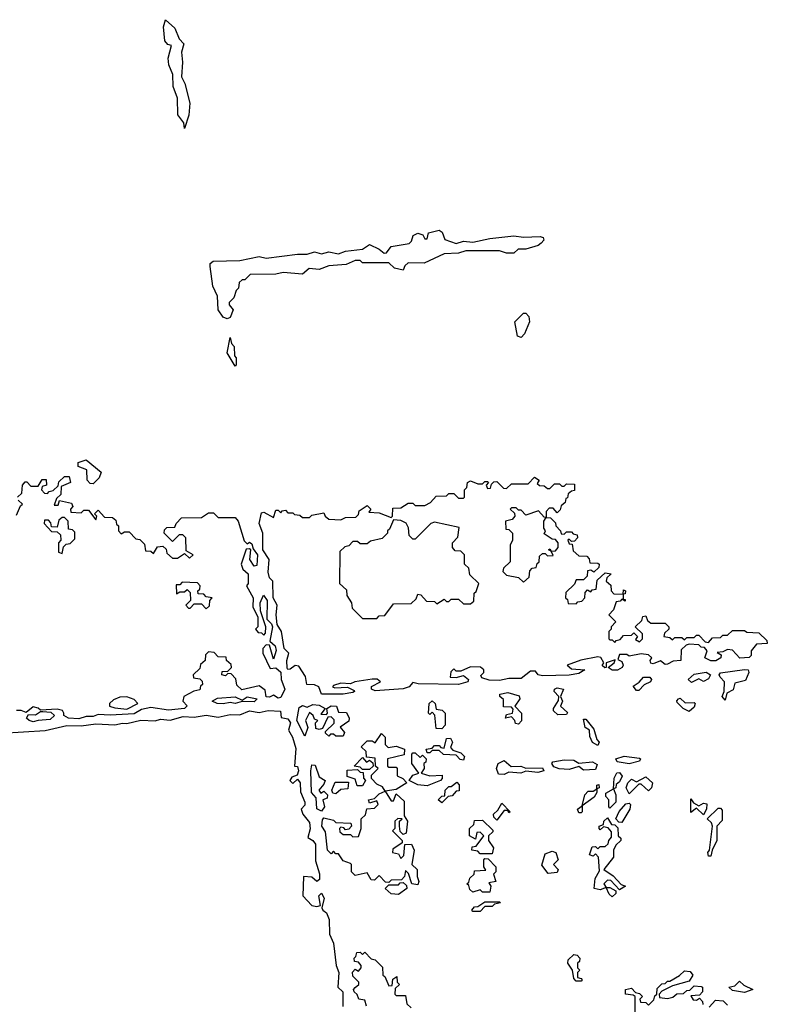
# Model space of a CAD drawing. Extents: x 1980017 to 2252640, y 74400 to 266395.
# Tile 258 of 388: x 2148229 to 2151340, y 179693 to 183792. Entities that reach past the tile are written whole.
import ezdxf

# ---------------------------------------------------------------- set-up
doc = ezdxf.new("R2010")
doc.units = 0

msp = doc.modelspace()

# ---------------------------------------------------------------- linework, layer by layer
at = {"layer": '0CON20XD'}
for points in [[(2148915, 183340), (2148912.5, 183362.5), (2148887, 183397), (2148885.7, 183465.7), (2148868.1, 183515), (2148866.2, 183565), (2148848.9, 183605), (2148847.1, 183632.9), (2148860, 183685), (2148845, 183688.8), (2148832.2, 183705), (2148827.3, 183762.7), (2148835, 183792.5), (2148875, 183757.5), (2148893, 183713), (2148911.7, 183691.7), (2148902.5, 183657.5), (2148906.7, 183615), (2148902.5, 183555), (2148916.4, 183526.4), (2148936.7, 183445), (2148932.5, 183395), (2148915, 183340)], [(2149092.5, 182547.5), (2149075, 182554), (2149054.5, 182585), (2149051.7, 182641.7), (2149032.7, 182682.7), (2149021.4, 182765), (2149021.9, 182778.1), (2149033.4, 182786.6), (2149145, 182789.4), (2149225, 182807.1), (2149255, 182799.2), (2149385, 182816.9), (2149425, 182815.7), (2149455, 182825.6), (2149485, 182817.1), (2149515, 182825.6), (2149555, 182817.5), (2149585, 182828.6), (2149655, 182837.1), (2149685, 182856.2), (2149725, 182837.5), (2149745, 182820), (2149755, 182822.5), (2149775, 182847.8), (2149849.8, 182860.2), (2149859.4, 182870.6), (2149866.1, 182893.9), (2149885, 182903.3), (2149907, 182897), (2149915, 182880), (2149925, 182880), (2149930, 182905), (2149975, 182915.7), (2149987.5, 182907.5), (2149997.8, 182877.8), (2150045, 182861.2), (2150075, 182870.8), (2150115, 182865.8), (2150185, 182882), (2150285, 182893.1), (2150325, 182887.5), (2150395, 182890), (2150407.5, 182885), (2150410, 182875), (2150398.3, 182861.7), (2150387, 182853), (2150335, 182837.5), (2150303, 182837), (2150285, 182820), (2150255, 182820), (2150225, 182830), (2150085, 182830), (2150055, 182820), (2149995, 182817.5), (2149911.7, 182778.3), (2149845, 182780), (2149831.7, 182768.3), (2149825, 182750), (2149788.3, 182758.3), (2149765, 182780), (2149655, 182780), (2149645, 182790), (2149625, 182790), (2149587, 182773), (2149515, 182767.5), (2149475, 182752.5), (2149433, 182757), (2149405, 182732.5), (2149325, 182740), (2149295, 182732.5), (2149188.3, 182731.7), (2149165, 182710), (2149155, 182710), (2149141.7, 182698.3), (2149140, 182675), (2149130, 182665), (2149120, 182635), (2149100, 182615), (2149100, 182605), (2149117.5, 182585), (2149105, 182552.5), (2149092.5, 182547.5)], [(2150315, 182470), (2150300, 182475), (2150290, 182535), (2150325, 182570), (2150335, 182570), (2150347, 182557), (2150350, 182535), (2150330, 182485), (2150315, 182470)], [(2149125, 182350), (2149091.9, 182405), (2149105, 182470), (2149110, 182445), (2149121.7, 182431.7), (2149122.5, 182392.5), (2149130, 182385), (2149130, 182355), (2149125, 182350)], [(2148535, 181860), (2148521.7, 181861.7), (2148510, 181875), (2148508.3, 181918.3), (2148471.7, 181931.7), (2148471.7, 181948.3), (2148505, 181960), (2148568.3, 181908.3), (2148560, 181885), (2148535, 181860)], [(2148220, 181805), (2148238.3, 181821.7), (2148240, 181855), (2148251.7, 181868.3), (2148258.3, 181868.3), (2148275, 181850), (2148305, 181850), (2148321.7, 181878.3), (2148338.3, 181878.3), (2148340, 181855), (2148321.7, 181848.3), (2148320, 181835), (2148331.7, 181821.7), (2148345, 181820), (2148351.7, 181828.3), (2148368.3, 181831.7), (2148388.3, 181851.7), (2148391.7, 181868.3), (2148415, 181890), (2148435, 181890), (2148440, 181865), (2148401.7, 181848.3), (2148400, 181815), (2148381.7, 181798.3), (2148371.7, 181771.7), (2148388.3, 181771.7), (2148395, 181790), (2148445, 181780), (2148450, 181765), (2148440, 181755), (2148441.7, 181741.7), (2148485, 181740), (2148495, 181750), (2148515, 181750), (2148545, 181710), (2148550, 181725), (2148540, 181735), (2148555, 181750), (2148581.7, 181721.7), (2148615, 181720), (2148628.3, 181708.3), (2148631.7, 181691.7), (2148640, 181685), (2148640, 181665), (2148651.7, 181651.7), (2148665, 181660), (2148685, 181660), (2148711.7, 181631.7), (2148728.3, 181628.3), (2148748.3, 181608.3), (2148751.7, 181581.7), (2148775, 181580), (2148785, 181570), (2148801.7, 181598.3), (2148825, 181600), (2148838.3, 181588.3), (2148841.7, 181571.7), (2148865, 181550), (2148885, 181550), (2148915, 181570), (2148935, 181550), (2148950, 181565), (2148921.7, 181581.7), (2148920, 181635), (2148908.3, 181648.3), (2148891.7, 181648.3), (2148865, 181620), (2148830, 181655), (2148831.7, 181668.3), (2148841.7, 181678.3), (2148875, 181680), (2148880, 181695), (2148901.7, 181718.3), (2148985, 181720), (2149015, 181740), (2149035, 181740), (2149055, 181720), (2149125, 181720), (2149137.5, 181705), (2149163, 181623), (2149175, 181610), (2149185, 181617.5), (2149195, 181610), (2149200, 181590), (2149218, 181565), (2149215, 181520), (2149205, 181516.7), (2149186.7, 181545), (2149190, 181585), (2149185, 181590), (2149171.7, 181588.3), (2149150, 181525), (2149157.5, 181505), (2149180, 181485), (2149180, 181445), (2149172.5, 181435), (2149200, 181385), (2149198.3, 181348.3), (2149220, 181305), (2149220, 181265), (2149210, 181255), (2149221.7, 181241.7), (2149235, 181240), (2149245, 181230), (2149251.7, 181238.3), (2149253.3, 181265), (2149230.7, 181330.7), (2149228.8, 181365), (2149243.6, 181396.4), (2149259.2, 181375), (2149257, 181297), (2149277.3, 181277.3), (2149281.2, 181265), (2149270, 181205), (2149292.5, 181185), (2149296.1, 181166.1), (2149285, 181130), (2149268.3, 181188.3), (2149255, 181190), (2149240, 181175), (2149240, 181155), (2149271.7, 181091.7), (2149295, 181093.3), (2149315.9, 181075.9), (2149316.7, 181045), (2149332.5, 181005), (2149315, 180970), (2149305, 180967.5), (2149285, 180980), (2149268.3, 180971.7), (2149253.8, 180973.8), (2149250.4, 181000.5), (2149225, 181018.8), (2149153, 181003), (2149131.7, 181021.7), (2149128.3, 181048.3), (2149108.3, 181068.3), (2149095, 181070), (2149085, 181060), (2149070, 181065), (2149071.7, 181078.3), (2149095, 181080), (2149110, 181095), (2149108.3, 181108.3), (2149090, 181125), (2149088.3, 181138.3), (2149055, 181140), (2149038.3, 181158.3), (2149015, 181160), (2149001.7, 181148.3), (2149000, 181125), (2148981.7, 181108.3), (2148978.3, 181091.7), (2148950, 181065), (2148951.7, 181051.7), (2148978.3, 181048.3), (2148988.3, 181038.3), (2148990, 181025), (2148981.7, 181018.3), (2148978.3, 181001.7), (2148953, 180997), (2148912.5, 180975), (2148907.5, 180955), (2148926, 180936), (2148915, 180924.3), (2148847.6, 180917.6), (2148775, 180928.8), (2148735, 180920), (2148705, 180902.2), (2148605, 180896.5), (2148555, 180900), (2148535, 180890.8), (2148505, 180892), (2148475, 180881.1), (2148432.5, 180885), (2148412.5, 180895), (2148412.5, 180905), (2148407, 180917), (2148385, 180922.5), (2148315, 180917.5), (2148305, 180926.7), (2148285, 180931.2), (2148255, 180907.5), (2148235, 180916.7), (2148215, 180916.7)], [(2149575, 180984.3), (2149484.3, 180984.3), (2149473.3, 181015), (2149455, 181022.5), (2149424, 181024), (2149417.7, 181057.7), (2149390.4, 181100.5), (2149375, 181104), (2149355, 181088.8), (2149345, 181087.5), (2149342.5, 181092.5), (2149340, 181125), (2149348.8, 181155), (2149330, 181175), (2149318, 181245), (2149300, 181275), (2149295.7, 181315), (2149300, 181355), (2149284, 181385), (2149282.5, 181455), (2149268.8, 181468.8), (2149262.7, 181492.7), (2149267.5, 181545), (2149240.8, 181585), (2149240.8, 181655), (2149225.8, 181695), (2149235, 181740), (2149245, 181742.5), (2149285, 181720), (2149295, 181750), (2149305, 181750), (2149315, 181740), (2149321.7, 181748.3), (2149335, 181750), (2149345, 181740), (2149365, 181740), (2149371.7, 181731.7), (2149395, 181730), (2149405, 181720), (2149435, 181720), (2149445, 181730), (2149495, 181740), (2149500, 181725), (2149515, 181712.5), (2149565, 181710), (2149585, 181720), (2149628.3, 181721.7), (2149638.3, 181731.7), (2149641.7, 181748.3), (2149675, 181770), (2149690, 181755), (2149681.7, 181741.7), (2149725, 181740), (2149775, 181720), (2149780, 181725), (2149781.7, 181758.3), (2149815, 181760), (2149845, 181780), (2149865, 181780), (2149875, 181770), (2149915, 181770), (2149938.3, 181781.7), (2149961.7, 181808.3), (2150005, 181810), (2150015, 181820), (2150035, 181820), (2150055, 181800), (2150075, 181800), (2150080, 181805), (2150080, 181835), (2150090, 181845), (2150092.5, 181865), (2150105, 181872.5), (2150135, 181860), (2150155, 181860), (2150165, 181870), (2150175, 181870), (2150180, 181865), (2150170, 181855), (2150175, 181840), (2150188.3, 181841.7), (2150191.7, 181858.3), (2150201.7, 181868.3), (2150215, 181870), (2150241.7, 181841.7), (2150255, 181840), (2150275, 181860), (2150345, 181860), (2150371.7, 181888.3), (2150390, 181875), (2150381.7, 181861.7), (2150392.5, 181852.5), (2150411.7, 181851.7), (2150425, 181840), (2150435, 181840), (2150455, 181860), (2150475, 181860), (2150485, 181850), (2150495, 181850), (2150505, 181860), (2150538.3, 181858.3), (2150538.3, 181831.7), (2150525, 181830), (2150511.7, 181818.3), (2150508.3, 181801.7), (2150501.7, 181798.3), (2150498.3, 181781.7), (2150481.7, 181768.3), (2150478.3, 181751.7), (2150465, 181740), (2150448.3, 181758.3), (2150431.7, 181758.3), (2150420, 181745), (2150420, 181720), (2150438.3, 181718.3), (2150458.3, 181698.3), (2150460, 181685), (2150480, 181665), (2150481.7, 181651.7), (2150495, 181650), (2150505, 181660), (2150525, 181660), (2150531.7, 181651.7), (2150548.3, 181648.3), (2150550, 181635), (2150538.3, 181621.7), (2150525, 181620), (2150515, 181630), (2150510, 181625), (2150515, 181610), (2150528.3, 181608.3), (2150531.7, 181581.7), (2150555, 181560), (2150588.3, 181558.3), (2150598.3, 181548.3), (2150601.7, 181531.7), (2150635, 181530), (2150640, 181525), (2150638.3, 181511.7), (2150618.3, 181491.7), (2150605, 181500), (2150591.7, 181498.3), (2150590, 181475), (2150575, 181460), (2150545, 181460), (2150538.3, 181441.7), (2150501.7, 181408.3), (2150500, 181385), (2150508.3, 181378.3), (2150511.7, 181361.7), (2150545, 181360), (2150551.7, 181368.3), (2150568.3, 181371.7), (2150580, 181385), (2150581.7, 181408.3), (2150591.7, 181418.3), (2150605, 181410), (2150611.7, 181418.3), (2150628.3, 181421.7), (2150631.7, 181458.3), (2150665, 181490), (2150690, 181485), (2150671.7, 181468.3), (2150670, 181455), (2150688.3, 181438.3), (2150690, 181415), (2150701.7, 181401.7), (2150740, 181400), (2150741.7, 181418.3), (2150750, 181415), (2150748.3, 181401.7), (2150740, 181400), (2150740, 181380), (2150748.3, 181378.3), (2150748.3, 181371.7), (2150735, 181380), (2150728.3, 181371.7), (2150711.7, 181368.3), (2150700, 181335), (2150680, 181315), (2150710, 181285), (2150690, 181265), (2150690, 181255), (2150680, 181245), (2150680, 181215), (2150685, 181210), (2150695, 181210), (2150705, 181200), (2150711.7, 181208.3), (2150728.3, 181211.7), (2150741.7, 181228.3), (2150775, 181230), (2150785, 181240), (2150800, 181225), (2150791.7, 181211.7), (2150808.3, 181201.7), (2150820, 181215), (2150820, 181235), (2150790, 181265), (2150818.3, 181291.7), (2150821.7, 181308.3), (2150835, 181310), (2150841.7, 181291.7), (2150855, 181280), (2150915, 181280), (2150930, 181265), (2150930, 181255), (2150911.7, 181238.3), (2150910, 181225), (2150935, 181220), (2150945, 181210), (2150955, 181220), (2150985, 181220), (2150995, 181210), (2151005, 181220), (2151035, 181220), (2151045, 181230), (2151055, 181230), (2151081.7, 181201.7), (2151095, 181200), (2151111.7, 181218.3), (2151145, 181220), (2151155, 181230), (2151175, 181230), (2151195, 181250), (2151245, 181250), (2151255, 181242.5), (2151305, 181240), (2151338.3, 181208.3), (2151340, 181195), (2151295, 181192.5), (2151272.5, 181165), (2151272.5, 181145), (2151265, 181137.5), (2151225.9, 181134.1), (2151195, 181167.5), (2151175, 181170), (2151155, 181160), (2151131.7, 181158.3), (2151148.3, 181148.3), (2151146.7, 181135), (2151126.2, 181123.8), (2151105, 181123.3), (2151080, 181135), (2151090, 181165), (2151078.3, 181178.3), (2151065, 181180), (2151055, 181190), (2151015, 181192.5), (2151001.7, 181188.3), (2150981.7, 181168.3), (2150980, 181125), (2150948.3, 181121.7), (2150925, 181109.2), (2150915, 181107.5), (2150895, 181122.5), (2150865, 181110), (2150855, 181113.3), (2150852.5, 181125), (2150860, 181135), (2150845, 181147.5), (2150815, 181152.5), (2150765, 181142.5), (2150755, 181150), (2150725, 181150), (2150718.3, 181128.3), (2150735, 181120), (2150740, 181105), (2150736.2, 181095), (2150716.2, 181083.8), (2150695, 181084.5), (2150677.5, 181095), (2150703.3, 181115), (2150707.5, 181127.5), (2150670, 181115), (2150670, 181095), (2150664.2, 181094.2), (2150653.3, 181103.3), (2150660, 181115), (2150647, 181137), (2150635, 181140), (2150563.6, 181126.4), (2150507.5, 181105), (2150525, 181090), (2150580, 181085), (2150555, 181070.8), (2150515, 181063.5), (2150405, 181060.6), (2150386.7, 181065), (2150375, 181080), (2150355, 181080), (2150315, 181050), (2150265, 181049.2), (2150225, 181041.1), (2150182.2, 181042.2), (2150151.7, 181051.7), (2150148.3, 181061.7), (2150160, 181075), (2150160, 181085), (2150147, 181097), (2150105, 181097.5), (2150065, 181080), (2150045, 181080), (2150035, 181090), (2150023, 181077), (2150020, 181055), (2150045, 181054), (2150075, 181062.5), (2150096.7, 181045), (2150093.3, 181035), (2150055, 181024.5), (2149887, 181027), (2149865, 181032.5), (2149850, 181015), (2149825, 181006), (2149708.3, 180998.3), (2149692.5, 181005), (2149693.3, 181016.7), (2149730, 181035), (2149716.4, 181046.4), (2149695, 181046.7), (2149623.9, 181036.1), (2149605, 181027.5), (2149565, 181030), (2149535, 181020), (2149530, 181015), (2149540.7, 181010.7), (2149593, 181013), (2149620, 181000), (2149622.5, 180995), (2149615, 180991.2), (2149575, 180984.3)], [(2148215, 181730), (2148231.7, 181768.3), (2148240, 181775), (2148221.7, 181791.7)], [(2150325, 181450), (2150348.3, 181471.7), (2150351.7, 181498.3), (2150361.7, 181508.3), (2150378.3, 181511.7), (2150381.7, 181528.3), (2150390, 181535), (2150391.7, 181558.3), (2150405, 181570), (2150415, 181570), (2150425, 181560), (2150448.3, 181561.7), (2150440, 181580), (2150430, 181585), (2150435, 181590), (2150440, 181580), (2150458.3, 181581.7), (2150470, 181595), (2150470, 181615), (2150458.3, 181628.3), (2150445, 181630), (2150411.7, 181651.7), (2150417.5, 181665), (2150410, 181675), (2150410, 181705), (2150420, 181720), (2150411.7, 181721.7), (2150387.5, 181747.5), (2150335, 181730), (2150315, 181750), (2150305, 181750), (2150295, 181760), (2150275, 181760), (2150270, 181755), (2150288.3, 181738.3), (2150290, 181725), (2150278.3, 181711.7), (2150250, 181705), (2150251.7, 181671.7), (2150265, 181670), (2150280, 181655), (2150280, 181625), (2150270, 181605), (2150270, 181535), (2150241.7, 181508.3), (2150240, 181495), (2150255, 181480), (2150305, 181470), (2150325, 181450)], [(2148405, 181570), (2148411.7, 181598.3), (2148421.7, 181608.3), (2148438.3, 181611.7), (2148458.3, 181631.7), (2148458.3, 181658.3), (2148448.3, 181668.3), (2148431.7, 181671.7), (2148430, 181705), (2148415, 181720), (2148405, 181720), (2148391.7, 181708.3), (2148385, 181680), (2148361.7, 181681.7), (2148358.3, 181698.3), (2148348.3, 181708.3), (2148331.7, 181708.3), (2148330, 181695), (2148361.7, 181661.7), (2148385, 181660), (2148398.3, 181648.3), (2148400, 181625), (2148390, 181615), (2148390, 181575), (2148405, 181570)], [(2149715, 181300), (2149725, 181310), (2149748.3, 181311.7), (2149785, 181360), (2149858.3, 181361.7), (2149878.3, 181381.7), (2149885, 181400), (2149898.3, 181398.3), (2149921.7, 181371.7), (2149955, 181370), (2149965, 181360), (2149995, 181380), (2150005, 181370), (2150015, 181370), (2150025, 181380), (2150055, 181380), (2150075, 181360), (2150105, 181360), (2150118.3, 181371.7), (2150120, 181405), (2150128.3, 181411.7), (2150140, 181445), (2150101.7, 181481.7), (2150098.3, 181508.3), (2150080, 181525), (2150080, 181565), (2150065, 181580), (2150041.7, 181581.7), (2150030, 181595), (2150030, 181615), (2150051.7, 181638.3), (2150058.3, 181678.3), (2149955, 181700), (2149940, 181695), (2149875, 181630), (2149865, 181630), (2149850, 181645), (2149847, 181677), (2149836.4, 181696.4), (2149815, 181707.5), (2149785, 181710), (2149768.3, 181671.7), (2149760, 181665), (2149760, 181655), (2149737, 181633), (2149688.3, 181621.7), (2149675, 181610), (2149645, 181610), (2149635, 181620), (2149615, 181620), (2149598.3, 181601.7), (2149581.7, 181598.3), (2149561.7, 181578.3), (2149560, 181445), (2149588.3, 181418.3), (2149590, 181395), (2149610, 181365), (2149611.7, 181341.7), (2149655, 181300), (2149715, 181300)], [(2149005, 181340), (2149018.3, 181351.7), (2149020, 181375), (2149030, 181385), (2149005, 181390), (2148995, 181400), (2148971.7, 181401.7), (2148970, 181415), (2148978.3, 181421.7), (2148980, 181435), (2148968.3, 181448.3), (2148905, 181450), (2148895, 181440), (2148880, 181440), (2148881.7, 181401.7), (2148895, 181410), (2148915, 181410), (2148925, 181420), (2148938.3, 181408.3), (2148940, 181375), (2148920, 181355), (2148931.7, 181341.7), (2148938.3, 181341.7), (2148955, 181360), (2148985, 181360), (2149005, 181340)], [(2151025, 181032.5), (2151010, 181045), (2151035, 181067.5), (2151085, 181075.6), (2151103.8, 181065), (2151095, 181047.5), (2151075, 181037.5), (2151055, 181047.5), (2151025, 181032.5)], [(2151165, 180960), (2151152.5, 180975), (2151160, 180995), (2151162.5, 181035), (2151143.3, 181055), (2151140, 181065), (2151145, 181072.5), (2151245, 181087.5), (2151260, 181085), (2151263.3, 181075), (2151249.3, 181040.7), (2151205, 181030), (2151198.3, 181001.7), (2151171.7, 180988.3), (2151165, 180960)], [(2150805, 181000), (2150795, 181000), (2150781.7, 181018.3), (2150806.4, 181033.6), (2150824.6, 181055.4), (2150851.2, 181055), (2150858, 181045), (2150854.2, 181035.8), (2150827, 181023), (2150805, 181000)], [(2150305, 180860), (2150291.7, 180861.7), (2150290, 180875), (2150275, 180890), (2150250, 180885), (2150255, 180900), (2150280, 180905), (2150281.7, 180921.7), (2150275, 180930), (2150241.7, 180931.7), (2150241.7, 180961.7), (2150227.5, 180975), (2150227.5, 180985), (2150260.7, 180990.7), (2150307, 180977), (2150310, 180965), (2150290, 180935), (2150317.5, 180905), (2150317, 180873), (2150305, 180860)], [(2150468.3, 180898.3), (2150450, 180915), (2150450, 180925), (2150471.7, 180958.3), (2150472.5, 180975), (2150453.3, 180995), (2150453.8, 181005), (2150465, 181011.2), (2150492.5, 181005), (2150480, 180975), (2150487.5, 180955), (2150480, 180935), (2150508.3, 180908.3), (2150505, 180900), (2150468.3, 180898.3)], [(2148675, 180922.5), (2148720, 180945), (2148705, 180962.5), (2148675, 180973.3), (2148645, 180972.5), (2148619.3, 180960.7), (2148602.5, 180945), (2148602.5, 180935), (2148625, 180927.5), (2148675, 180922.5)], [(2149075, 180944.6), (2149050, 180945), (2149030, 180955), (2149052.3, 180967.7), (2149125, 180973.3), (2149155, 180960), (2149175, 180973.8), (2149217.5, 180965), (2149205, 180952), (2149155, 180953.8), (2149125, 180946), (2149105, 180950), (2149075, 180944.6)], [(2149985, 180840), (2149961.7, 180841.7), (2149957, 180897), (2149945, 180910), (2149935, 180900), (2149930, 180905), (2149933.3, 180945), (2149945, 180956.7), (2149957.5, 180945), (2149961.7, 180921.7), (2149987.5, 180917.5), (2150000, 180905), (2150000, 180855), (2149985, 180840)], [(2151015, 180912.5), (2150990, 180925), (2150965, 180950), (2150963, 180957), (2150970, 180965), (2150977, 180967), (2150998.3, 180948.3), (2151035, 180950), (2151040, 180945), (2151035, 180930), (2151015, 180912.5)], [(2148155, 180821.9), (2148335, 180832.9), (2148425, 180854.3), (2148485, 180852.5), (2148545, 180861.1), (2148625, 180856.9), (2148656.1, 180863.9), (2148675, 180862), (2148733.4, 180876.6), (2148792.7, 180872.7), (2148815, 180880.6), (2148855, 180875.8), (2148909.2, 180890.8), (2148955, 180888.1), (2149005, 180897.3), (2149055, 180888.6), (2149105, 180899.4), (2149145, 180898.8), (2149185, 180914.4), (2149225, 180907.5), (2149263.2, 180916.8), (2149313.9, 180913.9), (2149317.5, 180887.5), (2149345, 180881.2), (2149356.2, 180865), (2149347.5, 180835), (2149364, 180805), (2149377.8, 180757.8), (2149372.5, 180685), (2149385, 180682.5), (2149388.8, 180665), (2149383, 180647), (2149361.7, 180638.3), (2149353.3, 180625), (2149365, 180612.5), (2149385, 180630), (2149395.7, 180615.7), (2149397.7, 180577.7), (2149415.7, 180535), (2149415, 180522.5), (2149400, 180505), (2149406.7, 180485), (2149435, 180450), (2149437, 180423), (2149427.5, 180387.5), (2149448.8, 180375), (2149460, 180360), (2149460.4, 180290.5), (2149476.8, 180236.8), (2149476.8, 180213.2), (2149465, 180203.8), (2149445, 180222.5), (2149410, 180225), (2149407.5, 180145), (2149443.9, 180103.9), (2149465, 180100), (2149480, 180105), (2149474, 180145), (2149485, 180156.2), (2149495.6, 180135), (2149486.7, 180095), (2149490, 180085), (2149505, 180073.8), (2149516.7, 180046.7), (2149517.5, 179985), (2149535, 179947.5), (2149545.8, 179855), (2149556.9, 179825), (2149552.5, 179765), (2149574, 179745), (2149573.9, 179683.9)], [(2148285, 180869.2), (2148267.5, 180875), (2148257.5, 180885), (2148265, 180900), (2148295, 180898.8), (2148315, 180912.5), (2148325, 180912.5), (2148358.8, 180908.8), (2148373.3, 180895), (2148355, 180879.4), (2148305, 180874.2), (2148285, 180869.2)], [(2149575, 180810), (2149545, 180810), (2149535, 180817.5), (2149522.5, 180817.5), (2149515, 180810), (2149501.7, 180821.7), (2149501.7, 180828.3), (2149537, 180863), (2149537, 180877), (2149525, 180890), (2149511.7, 180888.3), (2149488.3, 180841.7), (2149475, 180837.5), (2149461.7, 180841.7), (2149460, 180865), (2149470, 180875), (2149455, 180880), (2149450, 180895), (2149435, 180907.5), (2149418.8, 180875), (2149427.5, 180845), (2149415, 180810), (2149382, 180875), (2149391.4, 180928.6), (2149405, 180936.7), (2149425, 180930), (2149449.2, 180940.8), (2149475, 180938.6), (2149500, 180925), (2149481.7, 180901.7), (2149505, 180900), (2149510, 180905), (2149507.5, 180925), (2149525, 180936), (2149547.5, 180935), (2149555, 180910), (2149588.3, 180908.3), (2149600, 180885), (2149598.3, 180871.7), (2149563, 180847), (2149580, 180825), (2149575, 180810)], [(2150635, 180770), (2150613, 180783), (2150601.7, 180808.3), (2150600, 180835), (2150582.5, 180845), (2150575, 180880), (2150585, 180880), (2150618.3, 180838.3), (2150630, 180795), (2150640, 180785), (2150635, 180770)], [(2149885, 180190), (2149860, 180195), (2149847, 180237), (2149835, 180250), (2149830, 180225), (2149818.3, 180211.7), (2149775, 180210), (2149765, 180200), (2149751.7, 180201.7), (2149725, 180230), (2149705, 180210), (2149691.7, 180211.7), (2149675, 180240), (2149625, 180230), (2149610, 180245), (2149610, 180275), (2149605, 180280), (2149575, 180290), (2149555, 180320), (2149545, 180320), (2149535, 180330), (2149525, 180320), (2149510, 180335), (2149501.7, 180411.7), (2149486.7, 180435), (2149488.3, 180461.7), (2149495, 180470), (2149535, 180460), (2149545, 180450), (2149607, 180447), (2149610, 180435), (2149598.3, 180421.7), (2149585, 180420), (2149578.3, 180428.3), (2149565, 180430), (2149560, 180425), (2149561.7, 180411.7), (2149575, 180400), (2149605, 180400), (2149615, 180390), (2149638.3, 180391.7), (2149650, 180425), (2149650, 180465), (2149668.3, 180481.7), (2149673, 180507), (2149705, 180510), (2149720, 180525), (2149715, 180540), (2149685, 180530), (2149680, 180545), (2149705, 180550), (2149725, 180570), (2149750, 180580), (2149738.3, 180598.3), (2149715, 180610), (2149693, 180633), (2149693, 180647), (2149720, 180675), (2149710, 180685), (2149708.3, 180718.3), (2149671.7, 180721.7), (2149670, 180745), (2149650, 180765), (2149675, 180790), (2149695, 180790), (2149708.3, 180781.7), (2149735, 180820), (2149750, 180805), (2149750, 180775), (2149761.7, 180761.7), (2149795, 180767.5), (2149830, 180755), (2149828.3, 180731.7), (2149760, 180715), (2149760, 180685), (2149765, 180680), (2149795, 180680), (2149800, 180675), (2149800, 180645), (2149823, 180633), (2149840, 180615), (2149795, 180587.5), (2149750, 180580), (2149775, 180540), (2149785, 180540), (2149795, 180570), (2149828.8, 180538.8), (2149828.3, 180478.3), (2149842.5, 180455), (2149837.5, 180405), (2149825, 180400), (2149812.5, 180412.5), (2149810, 180435), (2149810, 180455), (2149820, 180465), (2149803, 180467), (2149790, 180455), (2149790, 180425), (2149780, 180415), (2149820, 180375), (2149820, 180365), (2149781.7, 180338.3), (2149780, 180325), (2149805, 180320), (2149815, 180300), (2149826.7, 180313.3), (2149831.7, 180358.3), (2149859.3, 180359.3), (2149870, 180335), (2149860, 180275), (2149882.5, 180255), (2149882.5, 180225), (2149890, 180205), (2149885, 180190)], [(2150075, 180710), (2150061.7, 180711.7), (2150045, 180730), (2149993, 180733), (2149975, 180750), (2149945, 180750), (2149935, 180740), (2149925, 180740), (2149920, 180755), (2149945, 180760), (2149955, 180770), (2149975, 180770), (2149981.7, 180761.7), (2149995, 180760), (2150005, 180800), (2150021.7, 180801.7), (2150030, 180785), (2150021.7, 180761.7), (2150031.7, 180751.7), (2150065, 180740), (2150080, 180725), (2150075, 180710)], [(2149685, 180670), (2149655, 180670), (2149645, 180680), (2149620, 180685), (2149655, 180720), (2149671.7, 180701.7), (2149685, 180710), (2149698.3, 180698.3), (2149700, 180685), (2149685, 180670)], [(2149925, 180602.5), (2149885, 180606.7), (2149850, 180625), (2149865, 180647.5), (2149890, 180655), (2149860, 180695), (2149860, 180735), (2149865, 180740), (2149875, 180740), (2149895, 180720), (2149905, 180730), (2149920, 180715), (2149918.3, 180701.7), (2149910, 180695), (2149912.5, 180675), (2149900, 180655), (2149936.1, 180643.9), (2149987, 180647), (2149987, 180633), (2149980, 180625), (2149925, 180602.5)], [(2150245, 180650), (2150221.7, 180651.7), (2150212.5, 180675), (2150220, 180695), (2150245, 180707.5), (2150273.8, 180683.8), (2150313.9, 180683.9), (2150335, 180676.7), (2150405, 180677.5), (2150410, 180665), (2150385, 180657.5), (2150335, 180663.3), (2150313.9, 180656.1), (2150265, 180660), (2150245, 180650)], [(2150575, 180667.5), (2150555, 180682.5), (2150515, 180671.2), (2150473.9, 180673.9), (2150451.7, 180681.7), (2150443.3, 180695), (2150447.5, 180702.5), (2150495, 180711.2), (2150535, 180710), (2150555, 180697.5), (2150613, 180703), (2150631.7, 180691.7), (2150625, 180670), (2150575, 180667.5)], [(2150765, 180694), (2150715, 180702.5), (2150710, 180715), (2150745, 180726.7), (2150807.7, 180717.7), (2150812.5, 180715), (2150807.5, 180705), (2150765, 180694)], [(2149485, 180496.7), (2149465, 180506.7), (2149462.5, 180552.5), (2149442.5, 180575), (2149440, 180665), (2149445, 180690), (2149458.3, 180688.3), (2149475, 180640), (2149500, 180625), (2149495, 180610), (2149473.3, 180585), (2149481.7, 180571.7), (2149495, 180580), (2149510, 180565), (2149508.3, 180551.7), (2149490, 180545), (2149497.5, 180515), (2149485, 180496.7)], [(2149655, 180602.5), (2149633.3, 180603.3), (2149625, 180630), (2149591.7, 180641.7), (2149591.7, 180668.3), (2149635, 180670), (2149645, 180660), (2149658.3, 180658.3), (2149660, 180635), (2149667.5, 180625), (2149655, 180602.5)], [(2150685, 180510), (2150680, 180515), (2150680, 180545), (2150668.3, 180558.3), (2150668.3, 180571.7), (2150700, 180590), (2150702.5, 180635), (2150713.6, 180656.4), (2150725, 180657.5), (2150736.4, 180643.6), (2150725, 180620), (2150711.7, 180608.3), (2150710, 180595), (2150700, 180590), (2150710, 180565), (2150710, 180535), (2150685, 180510)], [(2150765, 180570), (2150752.5, 180595), (2150760, 180615), (2150775, 180630), (2150795, 180620), (2150835, 180640), (2150862.5, 180615), (2150857.5, 180595), (2150845, 180582.5), (2150815, 180610), (2150805, 180610), (2150765, 180570)], [(2149545, 180570), (2149531.7, 180571.7), (2149527.5, 180585), (2149541.7, 180618.3), (2149597.5, 180617.5), (2149595, 180590), (2149565, 180587.5), (2149545, 180570)], [(2149985, 180532.5), (2149970, 180545), (2149985, 180560), (2149998.3, 180561.7), (2150000, 180585), (2150015, 180600), (2150025, 180600), (2150048.3, 180618.3), (2150057, 180607), (2150058.3, 180581.7), (2150045, 180580), (2150028.3, 180561.7), (2150011.7, 180558.3), (2149985, 180532.5)], [(2150565, 180490), (2150555, 180490), (2150550, 180505), (2150570, 180520), (2150580, 180565), (2150595, 180580), (2150615, 180580), (2150630, 180590), (2150630, 180605), (2150638.3, 180608.3), (2150640, 180595), (2150630, 180590), (2150630, 180575), (2150620, 180555), (2150570, 180520), (2150570, 180495), (2150565, 180490)], [(2151075, 180482.5), (2151045, 180510), (2151021.7, 180491.7), (2151021.7, 180548.3), (2151032.5, 180532.5), (2151055, 180520), (2151075, 180530), (2151088.3, 180528.3), (2151087.5, 180505), (2151075, 180482.5)], [(2150215, 180460), (2150201.7, 180471.7), (2150200, 180485), (2150218.3, 180501.7), (2150235, 180530), (2150270, 180495), (2150265, 180490), (2150260, 180500), (2150245, 180500), (2150215, 180460)], [(2150735, 180450), (2150721.7, 180451.7), (2150710, 180465), (2150723.6, 180496.4), (2150751.7, 180528.3), (2150765, 180530), (2150770, 180525), (2150767.5, 180505), (2150735, 180450)], [(2151105, 180310), (2151095, 180310), (2151092.5, 180325), (2151100, 180335), (2151112.5, 180435), (2151108.3, 180448.3), (2151090, 180465), (2151135, 180510), (2151145, 180510), (2151151.7, 180501.7), (2151151.7, 180458.3), (2151130, 180435), (2151130, 180375), (2151110, 180335), (2151105, 180310)], [(2150195, 180320), (2150145, 180320), (2150135, 180330), (2150110, 180335), (2150111.7, 180348.3), (2150128.3, 180351.7), (2150160, 180395), (2150145, 180410), (2150131.7, 180408.3), (2150125, 180380), (2150100, 180395), (2150100, 180425), (2150118.3, 180441.7), (2150121.7, 180458.3), (2150155, 180460), (2150198.3, 180418.3), (2150198.3, 180411.7), (2150180, 180395), (2150180, 180375), (2150200, 180345), (2150195, 180320)], [(2150695, 180140), (2150681.7, 180151.7), (2150670, 180180), (2150645, 180170), (2150620, 180175), (2150623, 180217), (2150641.7, 180248.3), (2150637.5, 180305), (2150625, 180320), (2150615, 180310), (2150600, 180315), (2150611.7, 180348.3), (2150625, 180350), (2150635, 180340), (2150645, 180350), (2150665, 180350), (2150678.3, 180361.7), (2150680, 180375), (2150691.7, 180388.3), (2150691.7, 180411.7), (2150678.3, 180428.3), (2150658.3, 180431.7), (2150645, 180420), (2150640, 180425), (2150640, 180435), (2150658.3, 180441.7), (2150660, 180455), (2150675, 180470), (2150691.7, 180441.7), (2150705, 180440), (2150718.3, 180428.3), (2150720, 180395), (2150730, 180385), (2150730, 180375), (2150710, 180355), (2150700, 180335), (2150700, 180305), (2150660, 180255), (2150698.3, 180228.3), (2150731.7, 180191.7), (2150750, 180185), (2150725, 180170), (2150688.3, 180208.3), (2150675, 180210), (2150660, 180195), (2150670, 180180), (2150685, 180180), (2150710, 180165), (2150710, 180155), (2150695, 180140)], [(2150185, 180160), (2150155, 180160), (2150145, 180170), (2150115, 180160), (2150101.7, 180171.7), (2150098.3, 180188.3), (2150090, 180195), (2150098.3, 180201.7), (2150101.7, 180218.3), (2150120, 180235), (2150121.7, 180248.3), (2150168.3, 180251.7), (2150160, 180265), (2150160, 180295), (2150165, 180300), (2150178.3, 180298.3), (2150210, 180265), (2150210, 180245), (2150200, 180235), (2150210, 180205), (2150181.7, 180198.3), (2150190, 180185), (2150185, 180160)], [(2150428.3, 180238.3), (2150401.7, 180271.7), (2150415, 180320), (2150445, 180330), (2150460, 180325), (2150470, 180295), (2150450, 180275), (2150470, 180255), (2150465, 180242.5), (2150428.3, 180238.3)], [(2149805, 180150), (2149775, 180152.5), (2149750, 180175), (2149765, 180190), (2149805, 180190), (2149811.7, 180198.3), (2149825, 180200), (2149838.3, 180188.3), (2149840, 180175), (2149805, 180150)], [(2150145, 180080), (2150115, 180080), (2150110, 180085), (2150121.7, 180098.3), (2150135, 180100), (2150165, 180120), (2150225, 180120), (2150230, 180115), (2150205, 180110), (2150195, 180100), (2150165, 180100), (2150145, 180080)], [(2149672.5, 179685), (2149665, 179710), (2149640, 179715), (2149633.6, 179733.6), (2149620, 179745), (2149617.5, 179755), (2149625, 179762.5), (2149640, 179775), (2149640, 179785), (2149615, 179810), (2149613.6, 179826.4), (2149625, 179840), (2149638.3, 179831.7), (2149650, 179845), (2149650, 179855), (2149638.3, 179868.3), (2149621.7, 179871.7), (2149620, 179885), (2149628.3, 179891.7), (2149631.7, 179908.3), (2149645, 179910), (2149655, 179900), (2149665, 179910), (2149691.7, 179881.7), (2149708.3, 179878.3), (2149738.3, 179848.3), (2149740, 179815), (2149748.3, 179808.3), (2149765, 179770), (2149778.3, 179771.7), (2149781.7, 179798.3), (2149798.3, 179808.3), (2149800, 179785), (2149810, 179775), (2149791.7, 179758.3), (2149790, 179735), (2149795, 179730), (2149835, 179730), (2149840, 179695), (2149858.3, 179678.3)], [(2150565, 179790), (2150545, 179790), (2150535, 179800), (2150530, 179835), (2150510, 179865), (2150511.7, 179878.3), (2150535, 179900), (2150548.3, 179898.3), (2150560, 179885), (2150558.3, 179871.7), (2150550, 179865), (2150550, 179845), (2150560, 179835), (2150550, 179825), (2150550, 179805), (2150565, 179800), (2150570, 179795), (2150565, 179790)], [(2150790, 179655), (2150790, 179725), (2150781.7, 179731.7), (2150750, 179735), (2150750, 179755), (2150775, 179760), (2150791.7, 179741.7), (2150808.3, 179738.3), (2150820, 179725), (2150810, 179715), (2150811.7, 179701.7), (2150835, 179700), (2150845, 179690), (2150868.3, 179711.7), (2150871.7, 179728.3), (2150880, 179735), (2150881.7, 179758.3), (2150901.7, 179778.3), (2150915, 179780), (2150925, 179790), (2150935, 179790), (2150975, 179812.5), (2150995, 179832.5), (2151019.3, 179829.3), (2151030, 179815), (2151015, 179790), (2150945, 179770), (2150901.7, 179748.3), (2150890, 179735), (2150891.7, 179721.7), (2150925, 179717.5), (2150947, 179723), (2150963, 179737), (2150991.7, 179738.3), (2151005, 179750), (2151018.3, 179751.7), (2151035, 179770), (2151065, 179767.5), (2151070, 179765), (2151070, 179745), (2151058.3, 179731.7), (2151021.7, 179728.3), (2151031.7, 179711.7), (2151045, 179710), (2151058.3, 179718.3), (2151070, 179705), (2151071.7, 179691.7)], [(2151245, 179742.5), (2151195, 179750), (2151180, 179765), (2151205, 179770), (2151225, 179790), (2151243, 179773), (2151280, 179755), (2151245, 179742.5)], [(2151098.3, 179681.7), (2151125, 179710), (2151157, 179707), (2151175, 179690)]]:
    msp.add_lwpolyline(points, dxfattribs=at)

doc.saveas('drawing.dxf')
